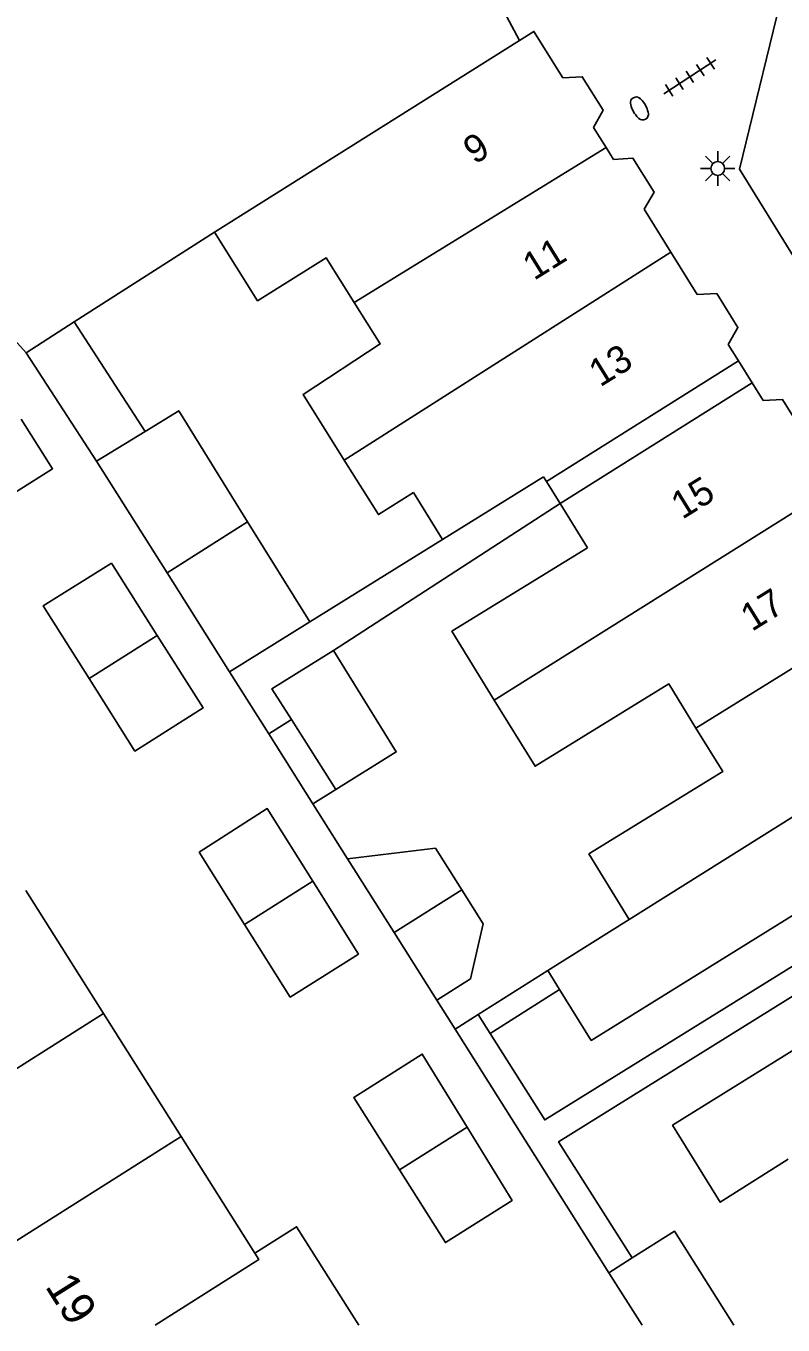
# Model space of a CAD drawing. Extents: x 132998 to 136004, y 396998 to 398512.
# Drawn here: x 134749.29 to 134776.77, y 397000 to 397047.14 of the extents above; entities that cross this region are included whole.
import ezdxf

# ---------------------------------------------------------------- set-up
doc = ezdxf.new("R2010")
doc.units = 0
for name, color, linetype in [('gg-afsc-erfafscheiding', 7, 'Continuous'), ('gg-afsc-hekwerk', 7, 'Continuous'), ('gg-anno-huisnummerreeks BGT', 7, 'Continuous'), ('gg-bbg-bijgebouw', 7, 'Continuous'), ('gg-bbg-gedigitaliseerde bebouwing', 7, 'Continuous'), ('gg-bbg-gedigitaliseerde bebouwing onder overbouw', 7, 'Continuous'), ('gg-bbg-gedigitaliseerde bijgebouw', 7, 'Continuous'), ('gg-bbg-gedigitaliseerde overbouw', 7, 'Continuous'), ('gg-bbg-hoofdgebouw', 7, 'Continuous'), ('gg-bbg-luifel en loopbrug', 7, 'Continuous'), ('gg-bbg-pand overbouw', 7, 'Continuous'), ('gg-bbg-tussenscheiding', 7, 'Continuous'), ('gg-knt-verharding', 7, 'Continuous'), ('gt-anno-plantopografie huisnummer', 7, 'Continuous'), ('gt-bbg-plantopografie pand', 7, 'Continuous'), ('gt-bbg-plantopografie tussenscheiding', 7, 'Continuous'), ('gt-symb-brandkraan', 7, 'Continuous'), ('gt-symb-lichtmast', 7, 'Continuous'), ('gt-symb-tegel verharding', 7, 'Continuous')]:
    doc.layers.add(name, color=color, linetype=linetype)

# ---------------------------------------------------------------- blocks, each defined once
blk = doc.blocks.new('gt0-TEG1')
at = {"layer": 'gt-symb-tegel verharding'}
for p, q in [((-1.125, 0), (1.125, 0)), ((-0.9, -0.25), (-0.9, 0.25)), ((-0.45, -0.25), (-0.45, 0.25)), ((0, -0.25), (0, 0.25)), ((0.45, -0.25), (0.45, 0.25)), ((0.9, -0.25), (0.9, 0.25))]:
    blk.add_line(p, q, dxfattribs=at)
blk = doc.blocks.new('gt0-LMAST')
at = {"layer": 'gt-symb-lichtmast'}
for p, q in [((-0.005, 0.246), (-0.005, 0.621)), ((-0.182, 0.173), (-0.447, 0.438)), ((0.172, 0.173), (0.437, 0.438)), ((-0.255, -0.004), (-0.63, -0.004)), ((-0.182, -0.181), (-0.447, -0.446)), ((-0.005, -0.254), (-0.005, -0.629)), ((0.437, -0.446), (0.172, -0.181)), ((0.245, -0.004), (0.62, -0.004))]:
    blk.add_line(p, q, dxfattribs=at)
blk.add_circle((-0.005, -0.004), 0.25, dxfattribs=at)
blk = doc.blocks.new('gt0-BR')
at = {"layer": 'gt-symb-brandkraan'}
for centre, radius, start, end in [((-0.244, 0), 0.206, 107.5669, 252.4331), ((0.599, -2.664), 3, 106.892, 107.5669), ((0, -0.691), 0.938, 73.108, 106.892), ((-0.599, -2.664), 3, 72.4331, 73.108), ((0.244, 0), 0.206, 287.567, 72.4331), ((0.599, 2.664), 3, 252.4331, 253.108), ((0, 0.691), 0.938, 253.108, 286.8921), ((-0.599, 2.664), 3, 286.8921, 287.567)]:
    blk.add_arc(centre, radius, start, end, dxfattribs=at)

msp = doc.modelspace()

# ---------------------------------------------------------------- linework, layer by layer
at = {"layer": 'gg-afsc-erfafscheiding'}
for p, q in [((134756.137, 397039.655), (134751.04, 397036.4)), ((134746.501, 397038.361), (134749.303, 397035.283)), ((134760.449, 397024.471), (134768.681, 397029.808)), ((134759.596, 397025.512), (134764.415, 397028.503)), ((134756.685, 397023.705), (134758.106, 397021.452)), ((134759.708, 397018.913), (134760.968, 397016.916)), ((134764.203, 397011.786), (134764.865, 397010.737)), ((134764.865, 397010.737), (134765.703, 397011.267)), ((134764.865, 397010.737), (134770.443, 397001.893))]:
    msp.add_line(p, q, dxfattribs=at)
for points in [[(134766.137, 397010.581), (134768.122, 397007.443), (134778.443, 397013.85)], [(134778.933, 397013.054), (134768.622, 397006.653), (134771.294, 397002.432)]]:
    msp.add_lwpolyline(points, dxfattribs=at)
at = {"layer": 'gg-afsc-hekwerk'}
msp.add_line((134765.883, 397049.098), (134767.203, 397046.608), dxfattribs=at)
at = {"layer": 'gg-bbg-bijgebouw'}
msp.add_line((134749.303, 397035.283), (134751.04, 397036.4), dxfattribs=at)
at = {"layer": 'gg-bbg-gedigitaliseerde bebouwing'}
for p, q in [((134768.081, 397030.779), (134764.415, 397028.503)), ((134768.186, 397030.609), (134768.081, 397030.779)), ((134764.415, 397028.503), (134763.356, 397030.209)), ((134769.67, 397028.205), (134768.681, 397029.808)), ((134771.186, 397014.72), (134768.231, 397012.866)), ((134768.231, 397012.866), (134768.659, 397012.176))]:
    msp.add_line(p, q, dxfattribs=at)
for points in [[(134761.21, 397037.104), (134760.188, 397038.73), (134757.7, 397037.167), (134756.137, 397039.655)], [(134760.847, 397031.383), (134759.349, 397033.767), (134762.154, 397035.602), (134761.21, 397037.104)], [(134763.356, 397030.209), (134762.086, 397029.411), (134760.847, 397031.383)], [(134766.291, 397022.679), (134764.752, 397025.178), (134769.67, 397028.205)], [(134773.611, 397021.662), (134772.626, 397023.262), (134767.771, 397020.274), (134766.291, 397022.679)], [(134771.186, 397014.72), (134769.724, 397017.095), (134774.581, 397020.085), (134773.611, 397021.662)], [(134768.659, 397012.176), (134769.807, 397010.327), (134777.624, 397015.18)], [(134779.81, 397011.629), (134772.76, 397007.252), (134774.494, 397004.458), (134776.962, 397006.02)]]:
    msp.add_lwpolyline(points, dxfattribs=at)
at = {"layer": 'gg-bbg-gedigitaliseerde bebouwing onder overbouw'}
for p, q in [((134775.149, 397034.992), (134768.186, 397030.609)), ((134775.646, 397034.192), (134768.681, 397029.808))]:
    msp.add_line(p, q, dxfattribs=at)
at = {"layer": 'gg-bbg-gedigitaliseerde bijgebouw'}
for p, q in [((134751.04, 397036.4), (134753.616, 397032.429)), ((134751.857, 397031.346), (134749.303, 397035.283)), ((134751.857, 397031.346), (134754.419, 397027.291)), ((134759.596, 397025.512), (134757.338, 397029.149)), ((134754.419, 397027.291), (134756.685, 397023.705)), ((134759.596, 397025.512), (134756.685, 397023.705)), ((134760.535, 397019.436), (134758.929, 397021.973)), ((134760.968, 397016.916), (134762.656, 397014.239)), ((134765.109, 397015.786), (134765.882, 397014.56)), ((134762.656, 397014.239), (134764.203, 397011.786)), ((134771.294, 397002.432), (134770.443, 397001.893)), ((134770.443, 397001.893), (134771.661, 397000))]:
    msp.add_line(p, q, dxfattribs=at)
for points in [[(134757.338, 397029.149), (134754.836, 397033.18), (134753.616, 397032.429)], [(134758.929, 397021.973), (134758.222, 397023.089), (134760.449, 397024.471)], [(134760.449, 397024.471), (134762.73, 397020.799), (134760.535, 397019.436)], [(134765.109, 397015.786), (134764.152, 397017.304), (134760.968, 397016.916)], [(134764.203, 397011.786), (134765.429, 397012.56), (134765.882, 397014.56)], [(134771.294, 397002.432), (134772.832, 397003.405), (134774.988, 397000)]]:
    msp.add_lwpolyline(points, dxfattribs=at)
at = {"layer": 'gg-bbg-gedigitaliseerde overbouw'}
msp.add_line((134768.186, 397030.609), (134768.681, 397029.808), dxfattribs=at)
at = {"layer": 'gg-bbg-hoofdgebouw'}
for p, q in [((134767.203, 397046.608), (134756.137, 397039.655)), ((134770.346, 397042.728), (134769.894, 397043.456)), ((134770.613, 397042.297), (134770.346, 397042.728)), ((134772.704, 397038.931), (134771.736, 397040.49)), ((134773.66, 397037.39), (134772.704, 397038.931)), ((134775.149, 397034.992), (134774.781, 397035.585)), ((134776.047, 397033.547), (134775.646, 397034.192))]:
    msp.add_line(p, q, dxfattribs=at)
for points in [[(134768.775, 397045.259), (134767.731, 397046.94), (134767.203, 397046.608)], [(134769.894, 397043.456), (134770.241, 397044.08), (134769.483, 397045.299), (134768.775, 397045.259)], [(134771.736, 397040.49), (134772.088, 397041.109), (134771.323, 397042.338), (134770.613, 397042.297)], [(134774.781, 397035.585), (134775.132, 397036.195), (134774.365, 397037.433), (134773.66, 397037.39)], [(134776.047, 397033.547), (134776.752, 397033.581), (134777.508, 397032.368), (134777.168, 397031.741)]]:
    msp.add_lwpolyline(points, dxfattribs=at)
at = {"layer": 'gg-bbg-luifel en loopbrug'}
for p, q in [((134758.929, 397021.973), (134758.106, 397021.452)), ((134758.106, 397021.452), (134759.708, 397018.913)), ((134760.535, 397019.436), (134759.708, 397018.913)), ((134768.231, 397012.866), (134765.703, 397011.267)), ((134768.659, 397012.176), (134766.137, 397010.581)), ((134765.703, 397011.267), (134766.137, 397010.581))]:
    msp.add_line(p, q, dxfattribs=at)
at = {"layer": 'gg-bbg-pand overbouw'}
msp.add_line((134775.646, 397034.192), (134775.149, 397034.992), dxfattribs=at)
at = {"layer": 'gg-bbg-tussenscheiding'}
for p, q in [((134770.346, 397042.728), (134761.21, 397037.104)), ((134760.847, 397031.383), (134772.704, 397038.931)), ((134753.616, 397032.429), (134751.857, 397031.346)), ((134766.291, 397022.679), (134778.171, 397030.126)), ((134757.338, 397029.149), (134754.419, 397027.291)), ((134780.698, 397026.055), (134773.611, 397021.662)), ((134771.186, 397014.72), (134783.095, 397022.194)), ((134762.656, 397014.239), (134765.109, 397015.786))]:
    msp.add_line(p, q, dxfattribs=at)
at = {"layer": 'gg-knt-verharding'}
msp.add_lwpolyline([(134776.898, 397048.947), (134775.195, 397041.947), (134779.226, 397035.415), (134779.539, 397034.768)], dxfattribs=at)
at = {"layer": 'gt-bbg-plantopografie pand'}
for p, q in [((134752.401, 397027.644), (134754.06, 397025.017)), ((134757.23, 397014.54), (134755.583, 397017.164)), ((134749.282, 397015.764), (134752.102, 397011.3)), ((134752.102, 397011.3), (134754.922, 397006.836)), ((134754.922, 397006.836), (134757.596, 397002.605)), ((134761.04, 397000.523), (134761.37, 397000))]:
    msp.add_line(p, q, dxfattribs=at)
for points in [[(134749.115, 397032.877), (134750.257, 397031.071), (134747.815, 397029.528), (134746.683, 397031.341)], [(134751.583, 397023.463), (134749.918, 397026.097), (134752.401, 397027.644)], [(134754.06, 397025.017), (134755.72, 397022.391), (134753.247, 397020.828), (134751.583, 397023.463)], [(134755.583, 397017.164), (134758.047, 397018.741), (134759.703, 397016.102)], [(134759.703, 397016.102), (134761.36, 397013.463), (134758.887, 397011.901), (134757.23, 397014.54)], [(134762.851, 397005.627), (134761.187, 397008.261), (134763.675, 397009.833), (134765.306, 397007.178)], [(134765.306, 397007.178), (134766.937, 397004.523), (134764.515, 397002.993), (134762.851, 397005.627)], [(134757.596, 397002.605), (134759.117, 397003.566), (134761.04, 397000.523)], [(134757.596, 397002.605), (134757.742, 397002.372), (134753.987, 397000)]]:
    msp.add_lwpolyline(points, dxfattribs=at)
at = {"layer": 'gt-bbg-plantopografie tussenscheiding'}
for p, q in [((134754.06, 397025.017), (134751.583, 397023.463)), ((134759.703, 397016.102), (134757.23, 397014.54)), ((134744.002, 397006.182), (134752.102, 397011.3)), ((134765.306, 397007.178), (134762.851, 397005.627)), ((134754.922, 397006.836), (134746.814, 397001.714))]:
    msp.add_line(p, q, dxfattribs=at)

# ---------------------------------------------------------------- block references
at = {"layer": 'gt-symb-brandkraan', "rotation": 119.61690979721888}
msp.add_blockref('gt0-BR', (134771.56, 397044.146), dxfattribs=at)
at = {"layer": 'gt-symb-lichtmast'}
msp.add_blockref('gt0-LMAST', (134774.406, 397041.972), dxfattribs=at)
at = {"layer": 'gt-symb-tegel verharding', "rotation": 32.95900987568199}
msp.add_blockref('gt0-TEG1', (134773.39, 397045.293), dxfattribs=at)

# ---------------------------------------------------------------- texts
at = {"layer": 'gg-anno-huisnummerreeks BGT'}
for s, p in [('9', (134765.574, 397042.094)), ('11', (134767.731, 397037.885)), ('13', (134770.132, 397034.018)), ('15', (134773.114, 397029.215)), ('17', (134775.64, 397025.147))]:
    msp.add_text(s, height=1, rotation=31.8, dxfattribs=at).set_placement(p)
at = {"layer": 'gt-anno-plantopografie huisnummer'}
msp.add_text('19', height=1.2, rotation=302.179, dxfattribs=at).set_placement((134749.964, 397001.403))

doc.saveas('drawing.dxf')
